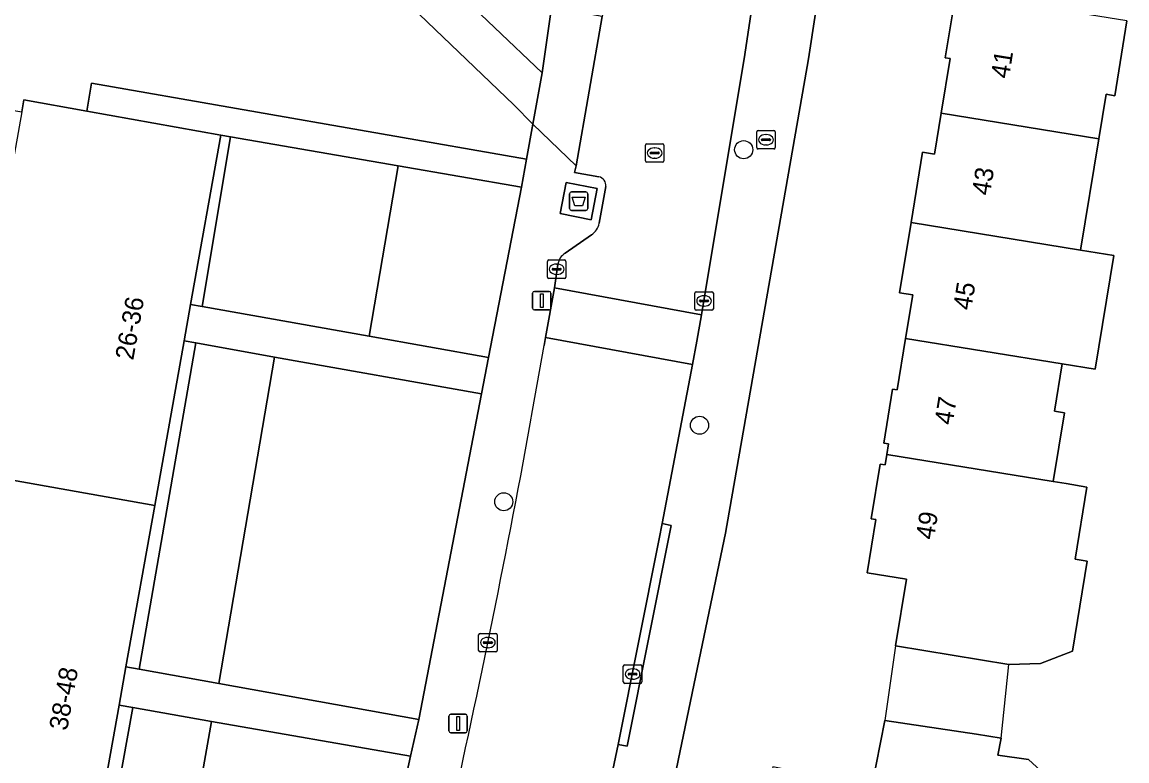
# Model space of a CAD drawing. Extents: x 161402 to 161933, y 381647 to 382315.
# Drawn here: x 161758.7 to 161818.4, y 381833.6 to 381873.5 of the extents above; entities that cross this region are included whole.
import ezdxf

# ---------------------------------------------------------------- set-up
doc = ezdxf.new("R2010")
doc.units = 0
for name, color, linetype in [('IMGEO_Afval_apart_plaats', 7, 'Continuous'), ('IMGEO_Boom', 7, 'Continuous'), ('IMGEO_Brandkraan', 7, 'Continuous'), ('IMGEO_Erf', 7, 'Continuous'), ('IMGEO_Groenvoorziening', 7, 'Continuous'), ('IMGEO_Kolk', 7, 'Continuous'), ('IMGEO_Lichtmast', 7, 'Continuous'), ('IMGEO_Pand', 7, 'Continuous'), ('IMGEO_Pand_nummerreeks', 7, 'Continuous'), ('IMGEO_Pand_overbouw', 7, 'Continuous'), ('IMGEO_Parkeervlak_open', 7, 'Continuous'), ('IMGEO_Rijbaan_lokaal_open', 7, 'Continuous'), ('IMGEO_Rioolput', 7, 'Continuous'), ('IMGEO_Voetpad_gesloten', 7, 'Continuous'), ('IMGEO_Voetpad_open', 7, 'Continuous')]:
    doc.layers.add(name, color=color, linetype=linetype)

msp = doc.modelspace()

# ---------------------------------------------------------------- linework, layer by layer
at = {"layer": 'IMGEO_Afval_apart_plaats'}
for p, q in [((161788.278, 381863.457), (161788.278, 381864.257)), ((161788.278, 381864.257), (161788.278, 381863.457)), ((161788.378, 381864.357), (161789.168, 381864.357)), ((161789.168, 381864.357), (161788.378, 381864.357)), ((161789.268, 381864.257), (161789.268, 381863.457)), ((161789.268, 381863.457), (161789.268, 381864.257)), ((161789.168, 381863.357), (161788.378, 381863.357)), ((161788.378, 381863.357), (161789.168, 381863.357))]:
    msp.add_line(p, q, dxfattribs=at)
msp.add_lwpolyline([(161788.421, 381864.071), (161789.125, 381864.071), (161788.976, 381863.601), (161788.57, 381863.601), (161788.421, 381864.071)], dxfattribs=at)
for centre, start, end in [((161788.378, 381864.257), 90, 180), ((161788.378, 381864.257), 90, 180), ((161789.168, 381864.257), 0, 90), ((161789.168, 381864.257), 360, 90), ((161788.378, 381863.457), 180, 270), ((161788.378, 381863.457), 180, 270), ((161789.168, 381863.457), 270, 0), ((161789.168, 381863.457), 270, 0)]:
    msp.add_arc(centre, 0.1, start, end, dxfattribs=at)
at = {"layer": 'IMGEO_Boom'}
for centre in [(161797.701, 381866.639), (161795.311, 381851.729), (161784.722, 381847.588)]:
    msp.add_circle(centre, 0.489, dxfattribs=at)
at = {"layer": 'IMGEO_Brandkraan'}
for p, q in [((161798.404, 381866.751), (161798.404, 381867.603)), ((161798.479, 381867.677), (161799.331, 381867.677)), ((161799.405, 381867.603), (161799.405, 381866.751)), ((161798.663, 381867.171), (161798.663, 381867.183)), ((161799.101, 381867.134), (161798.703, 381867.134)), ((161798.706, 381867.22), (161799.104, 381867.22)), ((161798.892, 381867.457), (161798.917, 381867.457)), ((161799.147, 381867.183), (161799.147, 381867.171)), ((161799.331, 381866.677), (161798.479, 381866.677)), ((161798.915, 381866.897), (161798.89, 381866.897))]:
    msp.add_line(p, q, dxfattribs=at)
for points in [[(161798.404, 381866.751), (161798.404, 381867.603)], [(161798.479, 381867.677), (161799.331, 381867.677)], [(161799.405, 381867.603), (161799.405, 381866.751)], [(161799.331, 381866.677), (161798.479, 381866.677)]]:
    msp.add_lwpolyline(points, dxfattribs=at)
for centre, radius, start, end in [((161798.481, 381867.601), 0.0765, 91.55205, 178.44795), ((161798.481, 381867.601), 0.0765, 91.55205, 178.44795), ((161799.329, 381867.601), 0.0765, 1.55205, 88.44795), ((161799.329, 381867.601), 0.0765, 1.55205, 88.44795), ((161798.703, 381867.18), 0.0403, 85.87752, 175.75265), ((161798.7, 381867.17), 0.0366, 178.93798, 274.71019), ((161799.104, 381867.177), 0.043, 264.86636, 352.45326), ((161799.108, 381867.182), 0.0386, 1.73085, 96.63898), ((161798.481, 381866.753), 0.0765, 181.55205, 268.44795), ((161798.481, 381866.753), 0.0765, 181.55205, 268.44795), ((161799.329, 381866.753), 0.0765, 271.55205, 358.44795), ((161799.329, 381866.753), 0.0765, 271.55205, 358.44795)]:
    msp.add_arc(centre, radius, start, end, dxfattribs=at)
for centre, major_axis, ratio, start_param, end_param in [((161798.891, 381867.177), (-0.387, 0.002), 0.722429, 4.712389, 7.853982), ((161798.916, 381867.177), (-0.39, 0.002), 0.717154, 1.570796, 4.712389)]:
    msp.add_ellipse(centre, major_axis=major_axis, ratio=ratio, start_param=start_param, end_param=end_param, dxfattribs=at)
at = {"layer": 'IMGEO_Erf'}
for points in [[(161802.683, 381881.227), (161801.214, 381871.562), (161796.717, 381845.885), (161795.748, 381841.221), (161794.918, 381837.231), (161791.311, 381819.878), (161788.629, 381808.145), (161781.039, 381777.203)], [(161818.433, 381873.614), (161817.773, 381869.56), (161817.303, 381869.637), (161816.91, 381867.225), (161815.931, 381861.211), (161817.728, 381860.918), (161816.724, 381854.757), (161814.927, 381855.05), (161814.511, 381852.494), (161815.051, 381852.406), (161814.445, 381848.684), (161815.143, 381848.57), (161816.274, 381848.386), (161815.639, 381844.486), (161816.292, 381844.38), (161815.496, 381839.494), (161813.752, 381838.834), (161812.038, 381838.787), (161805.913, 381839.785), (161806.5, 381843.39), (161804.376, 381843.736), (161804.846, 381846.625), (161804.595, 381846.666), (161805.077, 381849.626), (161805.346, 381849.583), (161805.439, 381850.152), (161805.531, 381850.718), (161805.279, 381850.759), (161805.756, 381853.688), (161806.009, 381853.647), (161806.462, 381856.43), (161806.845, 381858.783), (161806.138, 381858.899), (161806.758, 381862.706), (161807.378, 381866.511), (161808.024, 381866.406), (161808.383, 381868.61), (161808.866, 381871.576), (161808.608, 381871.617), (161809.083, 381874.532)], [(161804.632, 381832.178), (161805.344, 381835.758), (161810.288, 381835.006), (161811.638, 381834.801), (161811.453, 381833.871), (161813.116, 381833.637), (161814.646, 381832.225)]]:
    msp.add_lwpolyline(points, dxfattribs=at)
at = {"layer": 'IMGEO_Groenvoorziening'}
for points in [[(161778.453, 381875.613), (161778.225, 381875.706), (161764.885, 381877.23), (161755.085, 381878.76), (161745.595, 381880.853), (161744.038, 381871.1), (161758.643, 381868.683), (161758.758, 381869.329), (161762.157, 381868.723), (161762.42, 381870.235), (161785.953, 381866.129), (161786.294, 381868.013), (161785.266, 381869.061)], [(161769.932, 381867.338), (161768.411, 381858.147), (161777.445, 381856.545), (161779.014, 381865.769)], [(161785.679, 381864.617), (161779.014, 381865.769), (161777.445, 381856.545), (161783.9, 381855.4)], [(161768.053, 381856.181), (161764.992, 381838.527), (161769.309, 381837.75), (161772.319, 381855.421)], [(161783.519, 381853.426), (161772.319, 381855.421), (161769.309, 381837.75), (161780.118, 381835.806)], [(161764.644, 381836.45), (161761.449, 381818.694), (161765.769, 381817.905), (161768.9, 381835.705)], [(161779.683, 381833.819), (161768.9, 381835.705), (161765.769, 381817.905), (161775.802, 381816.071)]]:
    msp.add_lwpolyline(points, close=True, dxfattribs=at)
at = {"layer": 'IMGEO_Kolk'}
for p, q in [((161787.083, 381859.746), (161787.083, 381860.598)), ((161787.158, 381860.672), (161788.01, 381860.672)), ((161787.571, 381860.452), (161787.596, 381860.452)), ((161788.084, 381860.598), (161788.084, 381859.746)), ((161787.342, 381860.166), (161787.342, 381860.178)), ((161787.78, 381860.129), (161787.382, 381860.129)), ((161787.385, 381860.215), (161787.783, 381860.215)), ((161787.594, 381859.892), (161787.569, 381859.892)), ((161787.826, 381860.178), (161787.826, 381860.166)), ((161788.01, 381859.672), (161787.158, 381859.672)), ((161795.058, 381858.03), (161795.058, 381858.882)), ((161795.133, 381858.956), (161795.985, 381858.956)), ((161795.546, 381858.736), (161795.571, 381858.736)), ((161796.059, 381858.882), (161796.059, 381858.03)), ((161795.317, 381858.45), (161795.317, 381858.462)), ((161795.755, 381858.413), (161795.357, 381858.413)), ((161795.36, 381858.499), (161795.758, 381858.499)), ((161795.569, 381858.176), (161795.544, 381858.176)), ((161795.801, 381858.462), (161795.801, 381858.45)), ((161795.985, 381857.956), (161795.133, 381857.956)), ((161783.36, 381839.541), (161783.36, 381840.393)), ((161783.435, 381840.467), (161784.287, 381840.467)), ((161783.848, 381840.247), (161783.873, 381840.247)), ((161784.361, 381840.393), (161784.361, 381839.541)), ((161783.619, 381839.961), (161783.619, 381839.973)), ((161784.057, 381839.924), (161783.659, 381839.924)), ((161783.662, 381840.01), (161784.06, 381840.01)), ((161783.871, 381839.687), (161783.846, 381839.687)), ((161784.103, 381839.973), (161784.103, 381839.961)), ((161784.287, 381839.467), (161783.435, 381839.467)), ((161791.188, 381837.835), (161791.188, 381838.687)), ((161791.263, 381838.761), (161792.115, 381838.761)), ((161791.49, 381838.304), (161791.888, 381838.304)), ((161791.676, 381838.541), (161791.701, 381838.541)), ((161792.189, 381838.687), (161792.189, 381837.835)), ((161792.115, 381837.761), (161791.263, 381837.761)), ((161791.447, 381838.255), (161791.447, 381838.267)), ((161791.885, 381838.218), (161791.487, 381838.218)), ((161791.699, 381837.981), (161791.674, 381837.981)), ((161791.931, 381838.267), (161791.931, 381838.255))]:
    msp.add_line(p, q, dxfattribs=at)
for points in [[(161787.083, 381859.746), (161787.083, 381860.598)], [(161787.158, 381860.672), (161788.01, 381860.672)], [(161788.084, 381860.598), (161788.084, 381859.746)], [(161788.01, 381859.672), (161787.158, 381859.672)], [(161795.058, 381858.03), (161795.058, 381858.882)], [(161795.133, 381858.956), (161795.985, 381858.956)], [(161796.059, 381858.882), (161796.059, 381858.03)], [(161795.985, 381857.956), (161795.133, 381857.956)], [(161783.36, 381839.541), (161783.36, 381840.393)], [(161783.435, 381840.467), (161784.287, 381840.467)], [(161784.361, 381840.393), (161784.361, 381839.541)], [(161784.287, 381839.467), (161783.435, 381839.467)], [(161791.188, 381837.835), (161791.188, 381838.687)], [(161791.263, 381838.761), (161792.115, 381838.761)], [(161792.189, 381838.687), (161792.189, 381837.835)], [(161792.115, 381837.761), (161791.263, 381837.761)]]:
    msp.add_lwpolyline(points, dxfattribs=at)
for centre, radius, start, end in [((161787.16, 381860.596), 0.0765, 91.55205, 178.44795), ((161787.16, 381860.596), 0.0765, 91.55205, 178.44795), ((161788.008, 381860.596), 0.0765, 1.55205, 88.44795), ((161788.008, 381860.596), 0.0765, 1.55205, 88.44795), ((161787.382, 381860.175), 0.0403, 85.87752, 175.75265), ((161787.379, 381860.165), 0.0366, 178.93798, 274.71019), ((161787.783, 381860.172), 0.043, 264.86636, 352.45326), ((161787.787, 381860.177), 0.0386, 1.73085, 96.63898), ((161787.16, 381859.748), 0.0765, 181.55205, 268.44795), ((161787.16, 381859.748), 0.0765, 181.55205, 268.44795), ((161788.008, 381859.748), 0.0765, 271.55205, 358.44795), ((161788.008, 381859.748), 0.0765, 271.55205, 358.44795), ((161795.135, 381858.88), 0.0765, 91.55205, 178.44795), ((161795.135, 381858.88), 0.0765, 91.55205, 178.44795), ((161795.983, 381858.88), 0.0765, 1.55205, 88.44795), ((161795.983, 381858.88), 0.0765, 1.55205, 88.44795), ((161795.135, 381858.032), 0.0765, 181.55205, 268.44795), ((161795.135, 381858.032), 0.0765, 181.55205, 268.44795), ((161795.357, 381858.459), 0.0403, 85.87752, 175.75265), ((161795.354, 381858.449), 0.0366, 178.93798, 274.71019), ((161795.758, 381858.456), 0.043, 264.86636, 352.45326), ((161795.762, 381858.461), 0.0386, 1.73085, 96.63898), ((161795.983, 381858.032), 0.0765, 271.55205, 358.44795), ((161795.983, 381858.032), 0.0765, 271.55205, 358.44795), ((161783.437, 381840.391), 0.0765, 91.55205, 178.44795), ((161783.437, 381840.391), 0.0765, 91.55205, 178.44795), ((161784.285, 381840.391), 0.0765, 1.55205, 88.44795), ((161784.285, 381840.391), 0.0765, 1.55205, 88.44795), ((161783.437, 381839.543), 0.0765, 181.55205, 268.44795), ((161783.437, 381839.543), 0.0765, 181.55205, 268.44795), ((161783.659, 381839.97), 0.0403, 85.87752, 175.75265), ((161783.656, 381839.96), 0.0366, 178.93798, 274.71019), ((161784.06, 381839.967), 0.043, 264.86636, 352.45326), ((161784.064, 381839.972), 0.0386, 1.73085, 96.63898), ((161784.285, 381839.543), 0.0765, 271.55205, 358.44795), ((161784.285, 381839.543), 0.0765, 271.55205, 358.44795), ((161791.265, 381838.685), 0.0765, 91.55205, 178.44795), ((161791.265, 381838.685), 0.0765, 91.55205, 178.44795), ((161791.487, 381838.264), 0.0403, 85.87752, 175.75265), ((161791.892, 381838.266), 0.0386, 1.73085, 96.63898), ((161792.113, 381838.685), 0.0765, 1.55205, 88.44795), ((161792.113, 381838.685), 0.0765, 1.55205, 88.44795), ((161791.265, 381837.837), 0.0765, 181.55205, 268.44795), ((161791.265, 381837.837), 0.0765, 181.55205, 268.44795), ((161791.484, 381838.254), 0.0366, 178.93798, 274.71019), ((161791.888, 381838.261), 0.043, 264.86636, 352.45326), ((161792.113, 381837.837), 0.0765, 271.55205, 358.44795), ((161792.113, 381837.837), 0.0765, 271.55205, 358.44795)]:
    msp.add_arc(centre, radius, start, end, dxfattribs=at)
for centre, major_axis, ratio, start_param, end_param in [((161787.57, 381860.172), (-0.387, 0.002), 0.722429, 4.712389, 7.853982), ((161787.595, 381860.172), (-0.39, 0.002), 0.717154, 1.570796, 4.712389), ((161795.545, 381858.456), (-0.387, 0.002), 0.722429, 4.712389, 7.853982), ((161795.57, 381858.456), (-0.39, 0.002), 0.717154, 1.570796, 4.712389), ((161783.847, 381839.967), (-0.387, 0.002), 0.722429, 4.712389, 7.853982), ((161783.872, 381839.967), (-0.39, 0.002), 0.717154, 1.570796, 4.712389), ((161791.675, 381838.261), (-0.387, 0.002), 0.722429, 4.712389, 7.853982), ((161791.7, 381838.261), (-0.39, 0.002), 0.717154, 1.570796, 4.712389)]:
    msp.add_ellipse(centre, major_axis=major_axis, ratio=ratio, start_param=start_param, end_param=end_param, dxfattribs=at)
at = {"layer": 'IMGEO_Lichtmast'}
for p, q in [((161786.283, 381858.07), (161786.283, 381858.87)), ((161786.283, 381858.87), (161786.283, 381858.07)), ((161786.383, 381858.97), (161787.173, 381858.97)), ((161787.173, 381858.97), (161786.383, 381858.97)), ((161787.273, 381858.87), (161787.273, 381858.07)), ((161787.273, 381858.07), (161787.273, 381858.87)), ((161787.173, 381857.97), (161786.383, 381857.97)), ((161786.383, 381857.97), (161787.173, 381857.97)), ((161781.753, 381835.186), (161781.753, 381835.986)), ((161781.753, 381835.986), (161781.753, 381835.186)), ((161781.853, 381836.086), (161782.643, 381836.086)), ((161782.643, 381836.086), (161781.853, 381836.086)), ((161782.743, 381835.986), (161782.743, 381835.186)), ((161782.743, 381835.186), (161782.743, 381835.986)), ((161782.643, 381835.086), (161781.853, 381835.086)), ((161781.853, 381835.086), (161782.643, 381835.086))]:
    msp.add_line(p, q, dxfattribs=at)
for points in [[(161786.703, 381858.845), (161786.853, 381858.845), (161786.853, 381858.095), (161786.703, 381858.095), (161786.703, 381858.845)], [(161782.173, 381835.961), (161782.323, 381835.961), (161782.323, 381835.211), (161782.173, 381835.211), (161782.173, 381835.961)]]:
    msp.add_lwpolyline(points, dxfattribs=at)
for centre, start, end in [((161786.383, 381858.87), 90, 180), ((161786.383, 381858.87), 90, 180), ((161787.173, 381858.87), 0, 90), ((161787.173, 381858.87), 360, 90), ((161786.383, 381858.07), 180, 270), ((161786.383, 381858.07), 180, 270), ((161787.173, 381858.07), 270, 0), ((161787.173, 381858.07), 270, 0), ((161781.853, 381835.986), 90, 180), ((161781.853, 381835.986), 90, 180), ((161782.643, 381835.986), 0, 90), ((161782.643, 381835.986), 360, 90), ((161781.853, 381835.186), 180, 270), ((161781.853, 381835.186), 180, 270), ((161782.643, 381835.186), 270, 0), ((161782.643, 381835.186), 270, 0)]:
    msp.add_arc(centre, 0.1, start, end, dxfattribs=at)
at = {"layer": 'IMGEO_Pand'}
for points in [[(161818.433, 381873.614), (161809.44, 381875.075), (161809.345, 381874.489), (161809.083, 381874.532), (161808.608, 381871.617), (161808.866, 381871.576), (161808.383, 381868.61), (161816.91, 381867.225), (161817.303, 381869.637), (161817.773, 381869.56)], [(161755.181, 381849.282), (161765.835, 381847.381), (161767.425, 381856.293), (161767.776, 381858.26), (161769.412, 381867.428), (161762.157, 381868.723), (161758.758, 381869.329), (161758.643, 381868.683)], [(161806.758, 381862.706), (161815.931, 381861.211), (161816.91, 381867.225), (161808.383, 381868.61), (161808.024, 381866.406), (161807.378, 381866.511)], [(161806.758, 381862.706), (161806.138, 381858.899), (161806.845, 381858.783), (161806.462, 381856.43), (161814.927, 381855.05), (161816.724, 381854.757), (161817.728, 381860.918), (161815.931, 381861.211)], [(161814.927, 381855.05), (161806.462, 381856.43), (161806.009, 381853.647), (161805.756, 381853.688), (161805.279, 381850.759), (161805.531, 381850.718), (161805.439, 381850.152), (161814.445, 381848.684), (161815.051, 381852.406), (161814.511, 381852.494)], [(161816.292, 381844.38), (161815.639, 381844.486), (161816.274, 381848.386), (161815.143, 381848.57), (161814.445, 381848.684), (161805.439, 381850.152), (161805.346, 381849.583), (161805.077, 381849.626), (161804.595, 381846.666), (161804.846, 381846.625), (161804.376, 381843.736), (161806.5, 381843.39), (161805.913, 381839.785), (161812.038, 381838.787), (161813.752, 381838.834), (161815.496, 381839.494)], [(161755.181, 381849.282), (161751.604, 381829.233), (161762.257, 381827.332), (161763.907, 381836.579), (161764.278, 381838.655), (161765.835, 381847.381)], [(161814.646, 381832.225), (161813.116, 381833.637), (161811.453, 381833.871), (161811.638, 381834.801), (161810.288, 381835.006), (161805.344, 381835.758), (161804.632, 381832.178), (161799.282, 381833.241), (161798.723, 381830.429), (161798.505, 381830.355), (161797.96, 381827.609), (161798.189, 381827.564), (161798.062, 381826.928), (161806.384, 381825.162), (161807.293, 381824.968), (161807.841, 381824.851)]]:
    msp.add_lwpolyline(points, close=True, dxfattribs=at)
at = {"layer": 'IMGEO_Pand_overbouw'}
msp.add_lwpolyline([(161811.638, 381834.801), (161812.038, 381838.787), (161805.913, 381839.785), (161805.344, 381835.758), (161810.288, 381835.006)], close=True, dxfattribs=at)
at = {"layer": 'IMGEO_Parkeervlak_open'}
msp.add_lwpolyline([(161786.796, 381870.79), (161771.319, 381885.533), (161771.355, 381885.738), (161776.189, 381913.114), (161778.071, 381923.6), (161775.809, 381923.999), (161774.646, 381917.502), (161772.935, 381907.756), (161770.541, 381894.588), (161768.961, 381885.978), (161769.381, 381884.923), (161769.662, 381884.07), (161771.638, 381881.858), (161773.952, 381879.809), (161774.308, 381879.519), (161775.214, 381878.728), (161778.453, 381875.613), (161785.266, 381869.061), (161786.294, 381868.013)], close=True, dxfattribs=at)
at = {"layer": 'IMGEO_Rijbaan_lokaal_open'}
for points in [[(161782.784, 381934.462), (161784.762, 381945.37), (161780.082, 381947.784), (161779.9, 381946.775), (161782.071, 381946.391), (161778.29, 381924.974), (161776.054, 381925.369), (161775.809, 381923.999), (161778.071, 381923.6), (161776.189, 381913.114), (161771.355, 381885.738), (161771.319, 381885.533), (161786.796, 381870.79), (161787.303, 381874.33), (161777.78, 381883.315)], [(161800.123, 381888.098), (161801.051, 381895.224), (161801.89, 381901.53), (161803.118, 381910.861), (161803.538, 381914.387), (161795.589, 381915.163), (161794.834, 381908.914), (161793.848, 381901.629), (161792.734, 381893.144), (161791.514, 381883.928), (161790.235, 381874.932), (161790.05, 381873.849), (161788.629, 381865.767), (161788.553, 381865.406), (161789.857, 381865.169)], [(161787.649, 381860.431), (161787.471, 381859.173), (161795.424, 381857.71), (161797.756, 381871.795), (161798.914, 381879.502), (161800.123, 381888.098)], [(161790.239, 381864.641), (161789.877, 381862.657)], [(161789.462, 381862.035), (161788.046, 381861.035)], [(161789.643, 381828.457), (161790.913, 381834.452), (161793.119, 381845.579), (161793.286, 381846.409), (161794.937, 381855.018), (161786.986, 381856.479), (161786.906, 381856.042)]]:
    msp.add_lwpolyline(points, dxfattribs=at)
msp.add_lwpolyline([(161795.424, 381857.71), (161787.471, 381859.173), (161786.986, 381856.479), (161794.937, 381855.018), (161795.166, 381856.272)], close=True, dxfattribs=at)
for centre, radius, start, end in [((161789.783, 381864.713), 0.462, 350.9911, 80.77924), ((161788.966, 381862.816), 0.925, 302.4535, 350.12386), ((161788.467, 381860.326), 0.825, 120.71103, 172.65636), ((161271.221, 381945.362), 523.363, 347.66578, 350.17353), ((161240.294, 381940.065), 552.57, 346.378, 348.88744)]:
    msp.add_arc(centre, radius, start, end, dxfattribs=at)
at = {"layer": 'IMGEO_Rioolput'}
for p, q in [((161792.386, 381866.033), (161792.386, 381866.885)), ((161792.461, 381866.959), (161793.313, 381866.959)), ((161792.645, 381866.453), (161792.645, 381866.465)), ((161793.083, 381866.416), (161792.685, 381866.416)), ((161792.688, 381866.502), (161793.086, 381866.502)), ((161792.874, 381866.739), (161792.899, 381866.739)), ((161793.129, 381866.465), (161793.129, 381866.453)), ((161793.387, 381866.885), (161793.387, 381866.033)), ((161793.313, 381865.959), (161792.461, 381865.959)), ((161792.897, 381866.179), (161792.872, 381866.179))]:
    msp.add_line(p, q, dxfattribs=at)
for points in [[(161792.386, 381866.033), (161792.386, 381866.885)], [(161792.461, 381866.959), (161793.313, 381866.959)], [(161793.387, 381866.885), (161793.387, 381866.033)], [(161793.313, 381865.959), (161792.461, 381865.959)]]:
    msp.add_lwpolyline(points, dxfattribs=at)
for centre, radius, start, end in [((161792.463, 381866.883), 0.0765, 91.55205, 178.44795), ((161792.463, 381866.883), 0.0765, 91.55205, 178.44795), ((161792.685, 381866.462), 0.0403, 85.87752, 175.75265), ((161792.682, 381866.452), 0.0366, 178.93798, 274.71019), ((161793.086, 381866.459), 0.043, 264.86636, 352.45326), ((161793.09, 381866.464), 0.0386, 1.73085, 96.63898), ((161793.311, 381866.883), 0.0765, 1.55205, 88.44795), ((161793.311, 381866.883), 0.0765, 1.55205, 88.44795), ((161792.463, 381866.035), 0.0765, 181.55205, 268.44795), ((161792.463, 381866.035), 0.0765, 181.55205, 268.44795), ((161793.311, 381866.035), 0.0765, 271.55205, 358.44795), ((161793.311, 381866.035), 0.0765, 271.55205, 358.44795)]:
    msp.add_arc(centre, radius, start, end, dxfattribs=at)
for centre, major_axis, ratio, start_param, end_param in [((161792.873, 381866.459), (-0.387, 0.002), 0.722429, 4.712389, 7.853982), ((161792.898, 381866.459), (-0.39, 0.002), 0.717154, 1.570796, 4.712389)]:
    msp.add_ellipse(centre, major_axis=major_axis, ratio=ratio, start_param=start_param, end_param=end_param, dxfattribs=at)
at = {"layer": 'IMGEO_Voetpad_gesloten'}
msp.add_lwpolyline([(161789.779, 381864.531), (161788.101, 381864.864), (161787.768, 381863.184), (161789.446, 381862.851)], close=True, dxfattribs=at)
at = {"layer": 'IMGEO_Voetpad_open'}
for points in [[(161778.317, 381767.408), (161778.698, 381768.78), (161781.039, 381777.203), (161788.629, 381808.145), (161791.311, 381819.878), (161794.918, 381837.231), (161795.748, 381841.221), (161796.717, 381845.885), (161801.214, 381871.562), (161802.683, 381881.227), (161808.066, 381922.168), (161810.3, 381942.403)], [(161807.058, 381942.789), (161806.923, 381941.638), (161805.889, 381933.665), (161804.496, 381922.134), (161803.877, 381917.126), (161803.538, 381914.387), (161803.118, 381910.861), (161801.89, 381901.53), (161801.051, 381895.224), (161800.123, 381888.098), (161798.914, 381879.502), (161797.756, 381871.795), (161795.424, 381857.71), (161795.166, 381856.272), (161794.937, 381855.018), (161793.286, 381846.409), (161793.776, 381846.311), (161791.404, 381834.353), (161790.913, 381834.452), (161789.643, 381828.457)], [(161789.857, 381865.169), (161788.553, 381865.406), (161788.629, 381865.767), (161786.294, 381868.013), (161785.953, 381866.129), (161785.679, 381864.617), (161783.9, 381855.4), (161783.519, 381853.426), (161780.118, 381835.806), (161779.683, 381833.819), (161775.802, 381816.071), (161775.382, 381814.154), (161773.157, 381804.803), (161772.812, 381803.355), (161770.352, 381793.016), (161772.094, 381792.597), (161772.163, 381792.892), (161773.151, 381792.659), (161773.259, 381793.093), (161777.321, 381809.926)], [(161789.877, 381862.657), (161790.239, 381864.641)], [(161788.046, 381861.035), (161789.462, 381862.035)], [(161786.906, 381856.042), (161786.986, 381856.479), (161787.471, 381859.173), (161787.649, 381860.431)]]:
    msp.add_lwpolyline(points, dxfattribs=at)
for points in [[(161790.05, 381873.849), (161787.303, 381874.33), (161786.796, 381870.79), (161786.294, 381868.013), (161788.629, 381865.767)], [(161762.42, 381870.235), (161762.157, 381868.723), (161769.412, 381867.428), (161769.932, 381867.338), (161779.014, 381865.769), (161785.679, 381864.617), (161785.953, 381866.129)], [(161769.412, 381867.428), (161767.776, 381858.26), (161768.411, 381858.147), (161769.932, 381867.338)], [(161787.768, 381863.184), (161788.101, 381864.864), (161789.779, 381864.531), (161789.446, 381862.851)], [(161777.445, 381856.545), (161768.411, 381858.147), (161767.776, 381858.26), (161767.425, 381856.293), (161768.053, 381856.181), (161772.319, 381855.421), (161783.519, 381853.426), (161783.9, 381855.4)], [(161767.425, 381856.293), (161765.835, 381847.381), (161764.278, 381838.655), (161764.992, 381838.527), (161768.053, 381856.181)], [(161790.913, 381834.452), (161791.404, 381834.353), (161793.776, 381846.311), (161793.286, 381846.409), (161793.119, 381845.579)], [(161769.309, 381837.75), (161764.992, 381838.527), (161764.278, 381838.655), (161763.907, 381836.579), (161764.644, 381836.45), (161768.9, 381835.705), (161779.683, 381833.819), (161780.118, 381835.806)], [(161763.907, 381836.579), (161762.257, 381827.332), (161760.739, 381818.824), (161761.449, 381818.694), (161764.644, 381836.45)]]:
    msp.add_lwpolyline(points, close=True, dxfattribs=at)
for centre, radius, start, end in [((161789.783, 381864.713), 0.462, 350.9911, 80.77924), ((161788.966, 381862.816), 0.925, 302.4535, 350.12386), ((161788.467, 381860.326), 0.825, 120.71103, 172.65636), ((161271.221, 381945.362), 523.363, 347.66578, 350.17353), ((161240.294, 381940.065), 552.57, 346.378, 348.88744)]:
    msp.add_arc(centre, radius, start, end, dxfattribs=at)

# ---------------------------------------------------------------- texts
at = {"layer": 'IMGEO_Pand_nummerreeks'}
for s, rotation, p in [('41', 80.75986, (161812.045, 381870.448)), ('43', 80.75986, (161811.016, 381864.126)), ('45', 80.75986, (161810.006, 381857.917)), ('26-36', 79.88314, (161764.672, 381855.212)), ('47', 80.75986, (161808.996, 381851.707)), ('49', 80.7584, (161807.985, 381845.498)), ('38-48', 79.88413, (161761.096, 381835.167))]:
    msp.add_text(s, height=1, rotation=rotation, dxfattribs=at).set_placement(p)

doc.saveas('drawing.dxf')
